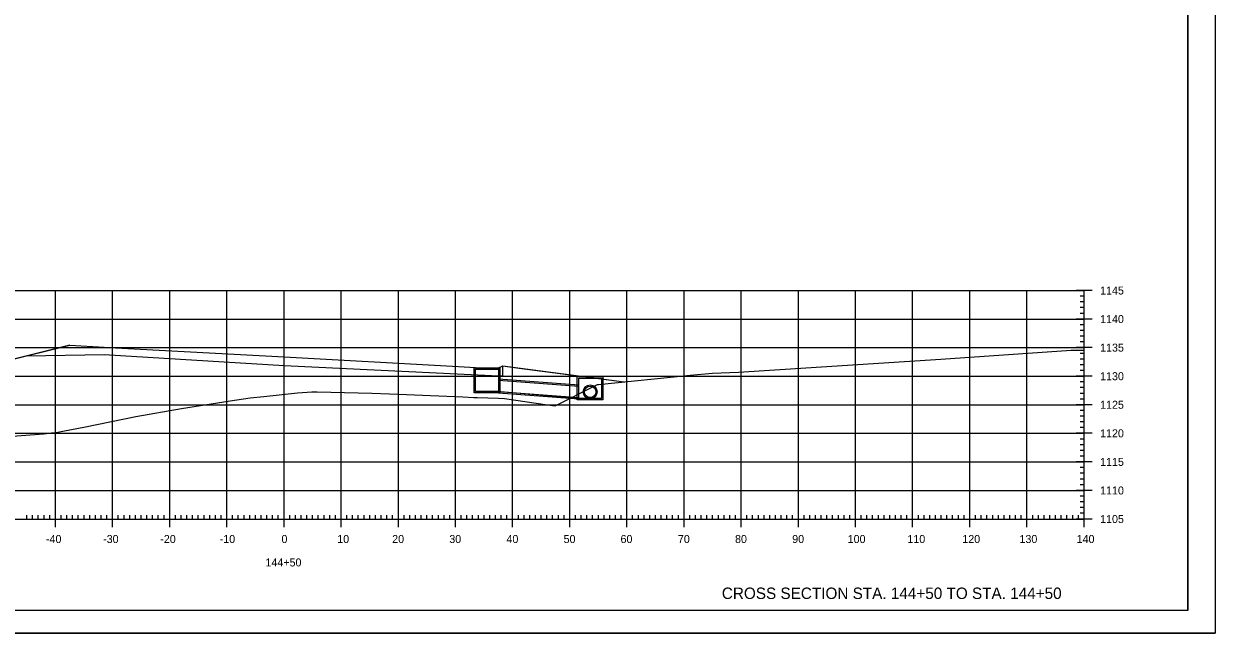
# Model space of a CAD drawing. Extents: x 1322838 to 1324533, y 339903 to 351025.
# Drawn here: x 1324324.9 to 1324533.4, y 343453.5 to 343560.2 of the extents above; entities that cross this region are included whole.
import ezdxf

# ---------------------------------------------------------------- set-up
doc = ezdxf.new("R2010")
doc.units = 0
for name, color, linetype in [('R_Alt Surface', 7, 'Continuous'), ('R_Axis', 7, 'Continuous'), ('R_Axis Annot', 7, 'Continuous'), ('R_Border', 7, 'Continuous'), ('R_Draft', 7, 'Continuous'), ('R_Exist Surface', 7, 'Continuous'), ('R_Fin Surface', 7, 'Continuous'), ('R_Grid', 7, 'Continuous'), ('R_No Plot', 7, 'Continuous')]:
    doc.layers.add(name, color=color, linetype=linetype)

msp = doc.modelspace()

# ---------------------------------------------------------------- linework, layer by layer
msp.add_lwpolyline([(1324407.95, 343499.8), (1324407.96, 343499.96), (1324408.71, 343500.3), (1324429.94, 343497.51), (1324429.94, 343497.51)])
at = {"layer": 'R_Alt Surface'}
for points in [[(1324332.95, 343503.92), (1324310.95, 343498.42), (1324266.33, 343483.55)], [(1324325.38, 343502.03), (1324338.95, 343502.3), (1324370.45, 343500.36), (1324401.95, 343498.83), (1324407.95, 343498.54)], [(1324407.95, 343499.8), (1324407.95, 343498.54)], [(1324408.71, 343498.54), (1324408.71, 343500.3)], [(1324407.95, 343498.54), (1324408.71, 343498.54)]]:
    msp.add_lwpolyline(points, dxfattribs=at)
at = {"layer": 'R_Axis'}
for p, q in [((1324511.85, 343513.49), (1324509.05, 343513.49)), ((1324510.45, 343512.49), (1324509.75, 343512.49)), ((1324510.45, 343473.49), (1324510.45, 343513.49)), ((1324510.45, 343511.49), (1324509.75, 343511.49)), ((1324510.45, 343510.49), (1324509.75, 343510.49)), ((1324511.85, 343508.49), (1324509.05, 343508.49)), ((1324510.45, 343509.49), (1324509.75, 343509.49)), ((1324510.45, 343507.49), (1324509.75, 343507.49)), ((1324510.45, 343506.49), (1324509.75, 343506.49)), ((1324511.85, 343503.49), (1324509.05, 343503.49)), ((1324510.45, 343505.49), (1324509.75, 343505.49)), ((1324510.45, 343504.49), (1324509.75, 343504.49)), ((1324510.45, 343502.49), (1324509.75, 343502.49)), ((1324510.45, 343501.49), (1324509.75, 343501.49)), ((1324510.45, 343500.49), (1324509.75, 343500.49)), ((1324510.45, 343499.49), (1324509.75, 343499.49)), ((1324511.85, 343498.49), (1324509.05, 343498.49)), ((1324510.45, 343497.49), (1324509.75, 343497.49)), ((1324510.45, 343496.49), (1324509.75, 343496.49)), ((1324510.45, 343495.49), (1324509.75, 343495.49)), ((1324511.85, 343493.49), (1324509.05, 343493.49)), ((1324510.45, 343494.49), (1324509.75, 343494.49)), ((1324510.45, 343492.49), (1324509.75, 343492.49)), ((1324510.45, 343491.49), (1324509.75, 343491.49)), ((1324510.45, 343490.49), (1324509.75, 343490.49)), ((1324510.45, 343489.49), (1324509.75, 343489.49)), ((1324511.85, 343488.49), (1324509.05, 343488.49)), ((1324510.45, 343487.49), (1324509.75, 343487.49)), ((1324510.45, 343486.49), (1324509.75, 343486.49)), ((1324510.45, 343485.49), (1324509.75, 343485.49)), ((1324511.85, 343483.49), (1324509.05, 343483.49)), ((1324510.45, 343484.49), (1324509.75, 343484.49)), ((1324510.45, 343482.49), (1324509.75, 343482.49)), ((1324510.45, 343481.49), (1324509.75, 343481.49)), ((1324511.85, 343478.49), (1324509.05, 343478.49)), ((1324510.45, 343480.49), (1324509.75, 343480.49)), ((1324510.45, 343479.49), (1324509.75, 343479.49)), ((1324510.45, 343477.49), (1324509.75, 343477.49)), ((1324510.45, 343476.49), (1324509.75, 343476.49)), ((1324330.45, 343472.09), (1324330.45, 343474.89)), ((1324340.45, 343472.09), (1324340.45, 343474.89)), ((1324350.45, 343472.09), (1324350.45, 343474.89)), ((1324360.45, 343472.09), (1324360.45, 343474.89)), ((1324370.45, 343472.09), (1324370.45, 343474.89)), ((1324380.45, 343472.09), (1324380.45, 343474.89)), ((1324390.45, 343472.09), (1324390.45, 343474.89)), ((1324400.45, 343472.09), (1324400.45, 343474.89)), ((1324410.45, 343472.09), (1324410.45, 343474.89)), ((1324420.45, 343472.09), (1324420.45, 343474.89)), ((1324430.45, 343472.09), (1324430.45, 343474.89)), ((1324440.45, 343472.09), (1324440.45, 343474.89)), ((1324450.45, 343472.09), (1324450.45, 343474.89)), ((1324460.45, 343472.09), (1324460.45, 343474.89)), ((1324470.45, 343472.09), (1324470.45, 343474.89)), ((1324480.45, 343472.09), (1324480.45, 343474.89)), ((1324490.45, 343472.09), (1324490.45, 343474.89)), ((1324500.45, 343472.09), (1324500.45, 343474.89)), ((1324510.45, 343475.49), (1324509.75, 343475.49)), ((1324510.45, 343474.49), (1324509.75, 343474.49)), ((1324510.45, 343472.09), (1324510.45, 343474.89)), ((1324230.45, 343473.49), (1324510.45, 343473.49)), ((1324325.45, 343473.49), (1324325.45, 343474.19)), ((1324326.45, 343473.49), (1324326.45, 343474.19)), ((1324327.45, 343473.49), (1324327.45, 343474.19)), ((1324328.45, 343473.49), (1324328.45, 343474.19)), ((1324329.45, 343473.49), (1324329.45, 343474.19)), ((1324331.45, 343473.49), (1324331.45, 343474.19)), ((1324332.45, 343473.49), (1324332.45, 343474.19)), ((1324333.45, 343473.49), (1324333.45, 343474.19)), ((1324334.45, 343473.49), (1324334.45, 343474.19)), ((1324335.45, 343473.49), (1324335.45, 343474.19)), ((1324336.45, 343473.49), (1324336.45, 343474.19)), ((1324337.45, 343473.49), (1324337.45, 343474.19)), ((1324338.45, 343473.49), (1324338.45, 343474.19)), ((1324339.45, 343473.49), (1324339.45, 343474.19)), ((1324341.45, 343473.49), (1324341.45, 343474.19)), ((1324342.45, 343473.49), (1324342.45, 343474.19)), ((1324343.45, 343473.49), (1324343.45, 343474.19)), ((1324344.45, 343473.49), (1324344.45, 343474.19)), ((1324345.45, 343473.49), (1324345.45, 343474.19)), ((1324346.45, 343473.49), (1324346.45, 343474.19)), ((1324347.45, 343473.49), (1324347.45, 343474.19)), ((1324348.45, 343473.49), (1324348.45, 343474.19)), ((1324349.45, 343473.49), (1324349.45, 343474.19)), ((1324351.45, 343473.49), (1324351.45, 343474.19)), ((1324352.45, 343473.49), (1324352.45, 343474.19)), ((1324353.45, 343473.49), (1324353.45, 343474.19)), ((1324354.45, 343473.49), (1324354.45, 343474.19)), ((1324355.45, 343473.49), (1324355.45, 343474.19)), ((1324356.45, 343473.49), (1324356.45, 343474.19)), ((1324357.45, 343473.49), (1324357.45, 343474.19)), ((1324358.45, 343473.49), (1324358.45, 343474.19)), ((1324359.45, 343473.49), (1324359.45, 343474.19)), ((1324361.45, 343473.49), (1324361.45, 343474.19)), ((1324362.45, 343473.49), (1324362.45, 343474.19)), ((1324363.45, 343473.49), (1324363.45, 343474.19)), ((1324364.45, 343473.49), (1324364.45, 343474.19)), ((1324365.45, 343473.49), (1324365.45, 343474.19)), ((1324366.45, 343473.49), (1324366.45, 343474.19)), ((1324367.45, 343473.49), (1324367.45, 343474.19)), ((1324368.45, 343473.49), (1324368.45, 343474.19)), ((1324369.45, 343473.49), (1324369.45, 343474.19)), ((1324371.45, 343473.49), (1324371.45, 343474.19)), ((1324372.45, 343473.49), (1324372.45, 343474.19)), ((1324373.45, 343473.49), (1324373.45, 343474.19)), ((1324374.45, 343473.49), (1324374.45, 343474.19)), ((1324375.45, 343473.49), (1324375.45, 343474.19)), ((1324376.45, 343473.49), (1324376.45, 343474.19)), ((1324377.45, 343473.49), (1324377.45, 343474.19)), ((1324378.45, 343473.49), (1324378.45, 343474.19)), ((1324379.45, 343473.49), (1324379.45, 343474.19)), ((1324381.45, 343473.49), (1324381.45, 343474.19)), ((1324382.45, 343473.49), (1324382.45, 343474.19)), ((1324383.45, 343473.49), (1324383.45, 343474.19)), ((1324384.45, 343473.49), (1324384.45, 343474.19)), ((1324385.45, 343473.49), (1324385.45, 343474.19)), ((1324386.45, 343473.49), (1324386.45, 343474.19)), ((1324387.45, 343473.49), (1324387.45, 343474.19)), ((1324388.45, 343473.49), (1324388.45, 343474.19)), ((1324389.45, 343473.49), (1324389.45, 343474.19)), ((1324391.45, 343473.49), (1324391.45, 343474.19)), ((1324392.45, 343473.49), (1324392.45, 343474.19)), ((1324393.45, 343473.49), (1324393.45, 343474.19)), ((1324394.45, 343473.49), (1324394.45, 343474.19)), ((1324395.45, 343473.49), (1324395.45, 343474.19)), ((1324396.45, 343473.49), (1324396.45, 343474.19)), ((1324397.45, 343473.49), (1324397.45, 343474.19)), ((1324398.45, 343473.49), (1324398.45, 343474.19)), ((1324399.45, 343473.49), (1324399.45, 343474.19)), ((1324401.45, 343473.49), (1324401.45, 343474.19)), ((1324402.45, 343473.49), (1324402.45, 343474.19)), ((1324403.45, 343473.49), (1324403.45, 343474.19)), ((1324404.45, 343473.49), (1324404.45, 343474.19)), ((1324405.45, 343473.49), (1324405.45, 343474.19)), ((1324406.45, 343473.49), (1324406.45, 343474.19)), ((1324407.45, 343473.49), (1324407.45, 343474.19)), ((1324408.45, 343473.49), (1324408.45, 343474.19)), ((1324409.45, 343473.49), (1324409.45, 343474.19)), ((1324411.45, 343473.49), (1324411.45, 343474.19)), ((1324412.45, 343473.49), (1324412.45, 343474.19)), ((1324413.45, 343473.49), (1324413.45, 343474.19)), ((1324414.45, 343473.49), (1324414.45, 343474.19)), ((1324415.45, 343473.49), (1324415.45, 343474.19)), ((1324416.45, 343473.49), (1324416.45, 343474.19)), ((1324417.45, 343473.49), (1324417.45, 343474.19)), ((1324418.45, 343473.49), (1324418.45, 343474.19)), ((1324419.45, 343473.49), (1324419.45, 343474.19)), ((1324421.45, 343473.49), (1324421.45, 343474.19)), ((1324422.45, 343473.49), (1324422.45, 343474.19)), ((1324423.45, 343473.49), (1324423.45, 343474.19)), ((1324424.45, 343473.49), (1324424.45, 343474.19)), ((1324425.45, 343473.49), (1324425.45, 343474.19)), ((1324426.45, 343473.49), (1324426.45, 343474.19)), ((1324427.45, 343473.49), (1324427.45, 343474.19)), ((1324428.45, 343473.49), (1324428.45, 343474.19)), ((1324429.45, 343473.49), (1324429.45, 343474.19)), ((1324431.45, 343473.49), (1324431.45, 343474.19)), ((1324432.45, 343473.49), (1324432.45, 343474.19)), ((1324433.45, 343473.49), (1324433.45, 343474.19)), ((1324434.45, 343473.49), (1324434.45, 343474.19)), ((1324435.45, 343473.49), (1324435.45, 343474.19)), ((1324436.45, 343473.49), (1324436.45, 343474.19)), ((1324437.45, 343473.49), (1324437.45, 343474.19)), ((1324438.45, 343473.49), (1324438.45, 343474.19)), ((1324439.45, 343473.49), (1324439.45, 343474.19)), ((1324441.45, 343473.49), (1324441.45, 343474.19)), ((1324442.45, 343473.49), (1324442.45, 343474.19)), ((1324443.45, 343473.49), (1324443.45, 343474.19)), ((1324444.45, 343473.49), (1324444.45, 343474.19)), ((1324445.45, 343473.49), (1324445.45, 343474.19)), ((1324446.45, 343473.49), (1324446.45, 343474.19)), ((1324447.45, 343473.49), (1324447.45, 343474.19)), ((1324448.45, 343473.49), (1324448.45, 343474.19)), ((1324449.45, 343473.49), (1324449.45, 343474.19)), ((1324451.45, 343473.49), (1324451.45, 343474.19)), ((1324452.45, 343473.49), (1324452.45, 343474.19)), ((1324453.45, 343473.49), (1324453.45, 343474.19)), ((1324454.45, 343473.49), (1324454.45, 343474.19)), ((1324455.45, 343473.49), (1324455.45, 343474.19)), ((1324456.45, 343473.49), (1324456.45, 343474.19)), ((1324457.45, 343473.49), (1324457.45, 343474.19)), ((1324458.45, 343473.49), (1324458.45, 343474.19)), ((1324459.45, 343473.49), (1324459.45, 343474.19)), ((1324461.45, 343473.49), (1324461.45, 343474.19)), ((1324462.45, 343473.49), (1324462.45, 343474.19)), ((1324463.45, 343473.49), (1324463.45, 343474.19)), ((1324464.45, 343473.49), (1324464.45, 343474.19)), ((1324465.45, 343473.49), (1324465.45, 343474.19)), ((1324466.45, 343473.49), (1324466.45, 343474.19)), ((1324467.45, 343473.49), (1324467.45, 343474.19)), ((1324468.45, 343473.49), (1324468.45, 343474.19)), ((1324469.45, 343473.49), (1324469.45, 343474.19)), ((1324471.45, 343473.49), (1324471.45, 343474.19)), ((1324472.45, 343473.49), (1324472.45, 343474.19)), ((1324473.45, 343473.49), (1324473.45, 343474.19)), ((1324474.45, 343473.49), (1324474.45, 343474.19)), ((1324475.45, 343473.49), (1324475.45, 343474.19)), ((1324476.45, 343473.49), (1324476.45, 343474.19)), ((1324477.45, 343473.49), (1324477.45, 343474.19)), ((1324478.45, 343473.49), (1324478.45, 343474.19)), ((1324479.45, 343473.49), (1324479.45, 343474.19)), ((1324481.45, 343473.49), (1324481.45, 343474.19)), ((1324482.45, 343473.49), (1324482.45, 343474.19)), ((1324483.45, 343473.49), (1324483.45, 343474.19)), ((1324484.45, 343473.49), (1324484.45, 343474.19)), ((1324485.45, 343473.49), (1324485.45, 343474.19)), ((1324486.45, 343473.49), (1324486.45, 343474.19)), ((1324487.45, 343473.49), (1324487.45, 343474.19)), ((1324488.45, 343473.49), (1324488.45, 343474.19)), ((1324489.45, 343473.49), (1324489.45, 343474.19)), ((1324491.45, 343473.49), (1324491.45, 343474.19)), ((1324492.45, 343473.49), (1324492.45, 343474.19)), ((1324493.45, 343473.49), (1324493.45, 343474.19)), ((1324494.45, 343473.49), (1324494.45, 343474.19)), ((1324495.45, 343473.49), (1324495.45, 343474.19)), ((1324496.45, 343473.49), (1324496.45, 343474.19)), ((1324497.45, 343473.49), (1324497.45, 343474.19)), ((1324498.45, 343473.49), (1324498.45, 343474.19)), ((1324499.45, 343473.49), (1324499.45, 343474.19)), ((1324501.45, 343473.49), (1324501.45, 343474.19)), ((1324502.45, 343473.49), (1324502.45, 343474.19)), ((1324503.45, 343473.49), (1324503.45, 343474.19)), ((1324504.45, 343473.49), (1324504.45, 343474.19)), ((1324505.45, 343473.49), (1324505.45, 343474.19)), ((1324506.45, 343473.49), (1324506.45, 343474.19)), ((1324507.45, 343473.49), (1324507.45, 343474.19)), ((1324508.45, 343473.49), (1324508.45, 343474.19)), ((1324511.85, 343473.49), (1324509.05, 343473.49)), ((1324509.45, 343473.49), (1324509.45, 343474.19))]:
    msp.add_line(p, q, dxfattribs=at)
at = {"layer": 'R_Border'}
for q in [(1324528.63, 343662.95), (1324212.45, 343457.49)]:
    msp.add_line((1324528.63, 343457.49), q, dxfattribs=at)
at = {"layer": 'R_Exist Surface'}
for p, q in [((1324407.96, 343498.01), (1324422.01, 343496.96)), ((1324407.96, 343497.8), (1324422.01, 343496.75)), ((1324407.96, 343495.8), (1324422.01, 343494.75)), ((1324407.96, 343495.59), (1324422.01, 343494.54))]:
    msp.add_line(p, q, dxfattribs=at)
msp.add_lwpolyline([(1324312.55, 343487.23), (1324328.44, 343488.42), (1324329.76, 343488.57), (1324330.84, 343488.71), (1324331.73, 343488.86), (1324335.72, 343489.6), (1324344.53, 343491.42), (1324352.51, 343492.82), (1324361.04, 343494.17), (1324364.51, 343494.69), (1324366.92, 343494.94), (1324372.81, 343495.6), (1324375.33, 343495.73), (1324376.22, 343495.78), (1324385.84, 343495.52), (1324388.89, 343495.43), (1324391.9, 343495.31), (1324401.75, 343494.88), (1324403.66, 343494.79), (1324404.24, 343494.76), (1324407.99, 343494.62), (1324409.05, 343494.59), (1324416.53, 343493.47), (1324417.92, 343493.28), (1324425.06, 343496.91), (1324425.3, 343497.03), (1324425.45, 343497.05), (1324441.5, 343498.68), (1324445.45, 343499.05), (1324449.98, 343499.22), (1324485.36, 343501.49), (1324508.21, 343503.03), (1324510.45, 343503.03)], dxfattribs=at)
for points in [[(1324405.96, 343499.96), (1324408.21, 343499.96), (1324408.21, 343495.55), (1324405.96, 343495.55), (1324403.71, 343495.55), (1324403.71, 343499.96)], [(1324405.96, 343499.71), (1324407.96, 343499.71), (1324407.96, 343495.8), (1324405.96, 343495.8), (1324403.96, 343495.8), (1324403.96, 343499.71)], [(1324424.01, 343498.42), (1324426.26, 343498.42), (1324426.26, 343494.33), (1324424.01, 343494.33), (1324421.76, 343494.33), (1324421.76, 343498.42)], [(1324424.01, 343498.17), (1324426.01, 343498.17), (1324426.01, 343494.58), (1324424.01, 343494.58), (1324422.01, 343494.58), (1324422.01, 343498.17)]]:
    msp.add_lwpolyline(points, close=True, dxfattribs=at)
for radius in [1.21, 1.21, 1, 1]:
    msp.add_circle((1324424.01, 343495.75), radius, dxfattribs=at)
at = {"layer": 'R_Fin Surface'}
for points in [[(1324266.33, 343483.55), (1324287.2, 343490.5), (1324310.95, 343498.42), (1324325.38, 343502.03), (1324332.95, 343503.92), (1324338.95, 343503.59), (1324340.95, 343503.48), (1324370.45, 343501.86), (1324370.45, 343501.86), (1324399.95, 343500.24), (1324399.95, 343500.24), (1324401.95, 343500.13), (1324407.95, 343499.8), (1324407.96, 343499.96), (1324408.59, 343500.24), (1324408.71, 343500.3), (1324411.6, 343499.92), (1324429.94, 343497.51)], [(1324332.95, 343503.92), (1324338.95, 343503.59), (1324340.95, 343503.48), (1324370.45, 343501.86), (1324399.95, 343500.24), (1324401.95, 343500.13), (1324407.95, 343499.8)]]:
    msp.add_lwpolyline(points, dxfattribs=at)
at = {"layer": 'R_Grid'}
for p, q in [((1324230.45, 343513.49), (1324510.45, 343513.49)), ((1324330.45, 343473.49), (1324330.45, 343513.49)), ((1324340.45, 343473.49), (1324340.45, 343513.49)), ((1324350.45, 343473.49), (1324350.45, 343513.49)), ((1324360.45, 343473.49), (1324360.45, 343513.49)), ((1324370.45, 343473.49), (1324370.45, 343513.49)), ((1324380.45, 343473.49), (1324380.45, 343513.49)), ((1324390.45, 343473.49), (1324390.45, 343513.49)), ((1324400.45, 343473.49), (1324400.45, 343513.49)), ((1324410.45, 343473.49), (1324410.45, 343513.49)), ((1324420.45, 343473.49), (1324420.45, 343513.49)), ((1324430.45, 343473.49), (1324430.45, 343513.49)), ((1324440.45, 343473.49), (1324440.45, 343513.49)), ((1324450.45, 343473.49), (1324450.45, 343513.49)), ((1324460.45, 343473.49), (1324460.45, 343513.49)), ((1324470.45, 343473.49), (1324470.45, 343513.49)), ((1324480.45, 343473.49), (1324480.45, 343513.49)), ((1324490.45, 343473.49), (1324490.45, 343513.49)), ((1324500.45, 343473.49), (1324500.45, 343513.49)), ((1324510.45, 343473.49), (1324510.45, 343513.49)), ((1324230.45, 343508.49), (1324510.45, 343508.49)), ((1324230.45, 343503.49), (1324510.45, 343503.49)), ((1324230.45, 343498.49), (1324510.45, 343498.49)), ((1324230.45, 343493.49), (1324510.45, 343493.49)), ((1324230.45, 343488.49), (1324510.45, 343488.49)), ((1324230.45, 343483.49), (1324510.45, 343483.49)), ((1324230.45, 343478.49), (1324510.45, 343478.49)), ((1324230.45, 343473.49), (1324510.45, 343473.49))]:
    msp.add_line(p, q, dxfattribs=at)
at = {"layer": 'R_No Plot'}
for p, q in [((1324422.01, 343494.6), (1324407.7, 343495.8)), ((1324422.01, 343494.6), (1324426.01, 343494.6)), ((1324200.05, 343453.51), (1324533.39, 343453.51))]:
    msp.add_line(p, q, dxfattribs=at)
for points in [[(1324200.05, 343666.84), (1324533.39, 343666.84), (1324533.39, 343453.51), (1324200.05, 343453.51)], [(1324446.37, 343662.95), (1324465.99, 343662.95), (1324465.99, 343653.07), (1324482.11, 343653.07), (1324505.3, 343653.07), (1324505.43, 343624.91), (1324528.63, 343624.91), (1324528.63, 343457.49), (1324212.45, 343457.49), (1324212.45, 343662.95)]]:
    msp.add_lwpolyline(points, close=True, dxfattribs=at)

# ---------------------------------------------------------------- texts
at = {"layer": 'R_Axis Annot'}
for s, p in [('1145', (1324513.25, 343512.79)), ('1140', (1324513.25, 343507.79)), ('1135', (1324513.25, 343502.79)), ('1130', (1324513.25, 343497.79)), ('1125', (1324513.25, 343492.79)), ('1120', (1324513.25, 343487.79)), ('1115', (1324513.25, 343482.79)), ('1110', (1324513.25, 343477.79)), ('1105', (1324513.25, 343472.79)), ('-40', (1324328.79, 343469.29)), ('-30', (1324338.79, 343469.29)), ('-20', (1324348.79, 343469.29)), ('-10', (1324359.19, 343469.29)), ('0', (1324370, 343469.29)), ('10', (1324379.76, 343469.29)), ('20', (1324389.37, 343469.29)), ('30', (1324399.37, 343469.29)), ('40', (1324409.37, 343469.29)), ('50', (1324419.37, 343469.29)), ('60', (1324429.33, 343469.29)), ('70', (1324439.37, 343469.29)), ('80', (1324449.37, 343469.29)), ('90', (1324459.37, 343469.29)), ('100', (1324469.08, 343469.29)), ('110', (1324479.53, 343469.29)), ('120', (1324489.14, 343469.29)), ('130', (1324499.14, 343469.29)), ('140', (1324509.14, 343469.29)), ('144+50', (1324367.2, 343465.19))]:
    msp.add_text(s, height=1.4, dxfattribs=at).set_placement(p)
at = {"layer": 'R_Draft'}
msp.add_text('CROSS SECTION STA. 144+50 TO STA. 144+50', height=2, dxfattribs=at).set_placement((1324447.06, 343459.49))

doc.saveas('drawing.dxf')
